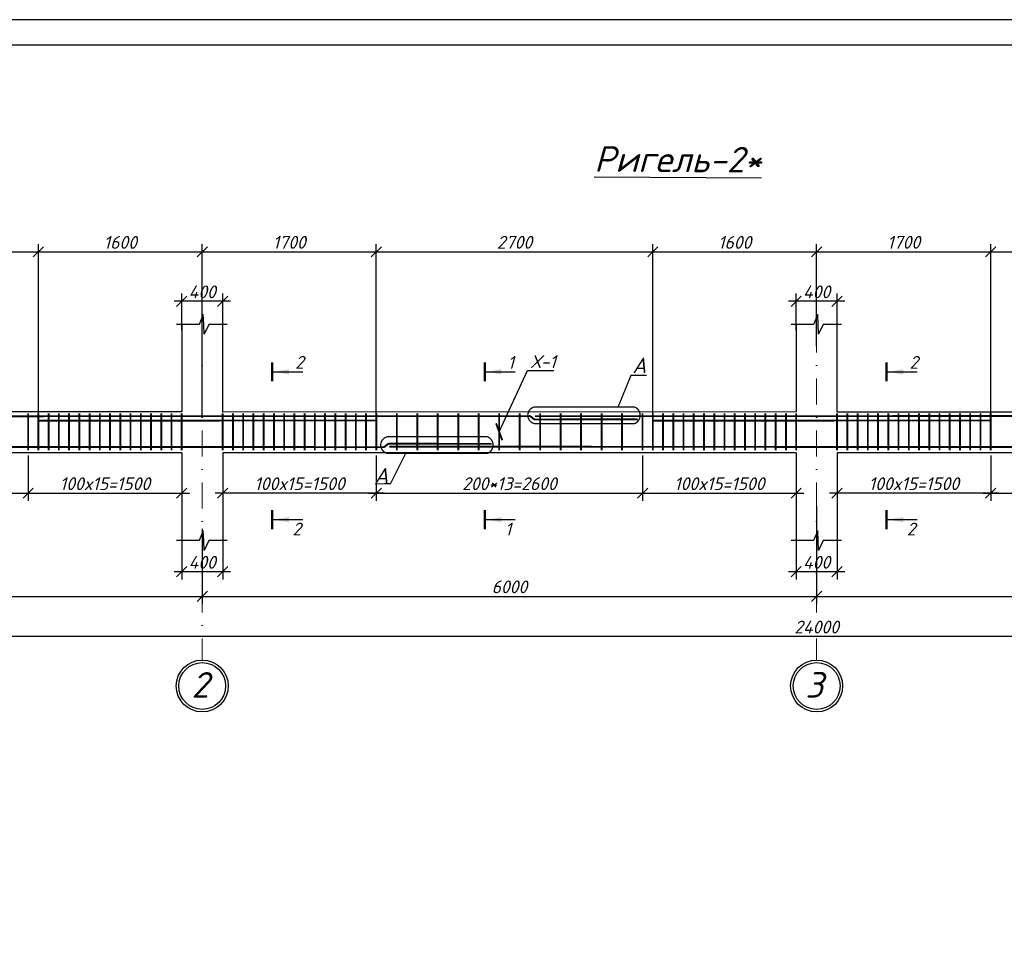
# Model space of a CAD drawing. Header units: millimetres. Extents: x -33345 to 4712671, y -3392 to 121473.
# Tile 556 of 656: x 2828479 to 2847709, y 68322 to 86501. Entities that reach past the tile are written whole.
import ezdxf
from ezdxf import colors
from ezdxf.entities.mleader import LeaderData, LeaderLine
from ezdxf.math import Vec2, Vec3

# ---------------------------------------------------------------- set-up
doc = ezdxf.new("R2010")
doc.units = ezdxf.units.MM
doc.linetypes.add('DASHDOTX2', pattern=[50.8, 25.4, -12.7, 0, -12.7])
doc.layers.add('0.25', color=7, linetype='Continuous', lineweight=25)
doc.layers.add('Лист', color=7, linetype='Continuous')
doc.styles.add('_text', font='isocpeui.ttf')
doc.styles.add('Arch-Dim', font='isocpeui.ttf', dxfattribs={"height": 200})
doc.styles.add('GOST 2.304', font='isocpeui.ttf')
doc.styles.add('ГОСТ 250', font='isocpeui.ttf', dxfattribs={"height": 250})
doc.styles.add('Тохир', font='isocpeui.ttf', dxfattribs={"oblique": 2, "height": 250})
doc.dimstyles.new('Islom 94', dxfattribs={"dimtxt": 250, "dimasz": 200, "dimexe": 150, "dimexo": 100, "dimgap": 60, "dimtad": 1, "dimdec": 0, "dimtxsty": '_text', "dimblk": 'OBLIQUE', "dimcen": 0, "dimdle": 150, "dimadec": 0, "dimazin": 0, "dimtfac": 1, "dimtdec": 0, "dimtmove": 0, "dimatfit": 3, "dimfxl": 1, "dimarcsym": 0})

# ---------------------------------------------------------------- blocks, each defined once
blk = doc.blocks.new('*U327')
at = {"layer": '0.25', "color": 5, "linetype": 'Continuous', "lineweight": 25, "ltscale": 100}
blk.add_lwpolyline([(-125914, 0), (0, 0), (0, 42000), (-125914, 42000), (-125914, 0)], dxfattribs=at)
at = {"layer": '0.25', "color": 7, "linetype": 'Continuous', "lineweight": 30, "ltscale": 100}
blk.add_lwpolyline([(-123914, 500), (-500, 500), (-500, 41500), (-123914, 41500), (-123914, 500)], dxfattribs=at)
blk = doc.blocks.new('_Oblique')
at = {"color": 0, "linetype": 'ByBlock', "lineweight": -2}
blk.add_line((-0.5, -0.5), (0.5, 0.5), dxfattribs=at)
blk = doc.blocks.new('*D2546')
at = {"color": 0, "lineweight": -2, "ltscale": 10, "transparency": 16777216}
for p, q in [((2831644, 76322), (2831644, 75567)), ((2832444, 76322), (2832444, 75567)), ((2832594, 75717), (2831494, 75717))]:
    blk.add_line(p, q, dxfattribs=at)
at = {"layer": 'Defpoints', "color": 0, "ltscale": 10, "transparency": 16777216}
for p in [(2831644, 76422), (2832444, 76422), (2831644, 75717)]:
    blk.add_point(p, dxfattribs=at)
at = {"color": 0, "lineweight": -2, "ltscale": 10, "transparency": 16777216, "xscale": 200, "yscale": 200, "zscale": 200, "rotation": 180}
blk.add_blockref('_Oblique', (2831644, 75717), dxfattribs=at)
at = {"color": 0, "lineweight": -2, "ltscale": 10, "transparency": 16777216, "xscale": 200, "yscale": 200, "zscale": 200}
blk.add_blockref('_Oblique', (2832444, 75717), dxfattribs=at)
at = {"color": 0, "ltscale": 10, "transparency": 16777216, "insert": (2832044, 75902), "char_height": 250, "attachment_point": 5, "style": '_text'}
blk.add_mtext('400', dxfattribs=at)
blk = doc.blocks.new('*D2547')
at = {"color": 0, "lineweight": -2, "ltscale": 10, "transparency": 16777216}
for p, q in [((2832594, 81000), (2831494, 81000)), ((2831644, 80439), (2831644, 81150)), ((2832444, 80439), (2832444, 81150))]:
    blk.add_line(p, q, dxfattribs=at)
at = {"layer": 'Defpoints', "color": 0, "ltscale": 10, "transparency": 16777216}
for p in [(2831644, 81000), (2831644, 80339), (2832444, 80339)]:
    blk.add_point(p, dxfattribs=at)
at = {"color": 0, "lineweight": -2, "ltscale": 10, "transparency": 16777216, "xscale": 200, "yscale": 200, "zscale": 200, "rotation": 180}
blk.add_blockref('_Oblique', (2831644, 81000), dxfattribs=at)
at = {"color": 0, "lineweight": -2, "ltscale": 10, "transparency": 16777216, "xscale": 200, "yscale": 200, "zscale": 200}
blk.add_blockref('_Oblique', (2832444, 81000), dxfattribs=at)
at = {"color": 0, "ltscale": 10, "transparency": 16777216, "insert": (2832044, 81185), "char_height": 250, "attachment_point": 5, "style": '_text'}
blk.add_mtext('400', dxfattribs=at)
blk = doc.blocks.new('*D2548')
at = {"color": 0, "lineweight": -2, "ltscale": 10, "transparency": 16777216}
for p, q in [((2843644, 76322), (2843644, 75567)), ((2844444, 76322), (2844444, 75567)), ((2844594, 75717), (2843494, 75717))]:
    blk.add_line(p, q, dxfattribs=at)
at = {"layer": 'Defpoints', "color": 0, "ltscale": 10, "transparency": 16777216}
for p in [(2843644, 76422), (2844444, 76422), (2843644, 75717)]:
    blk.add_point(p, dxfattribs=at)
at = {"color": 0, "lineweight": -2, "ltscale": 10, "transparency": 16777216, "xscale": 200, "yscale": 200, "zscale": 200, "rotation": 180}
blk.add_blockref('_Oblique', (2843644, 75717), dxfattribs=at)
at = {"color": 0, "lineweight": -2, "ltscale": 10, "transparency": 16777216, "xscale": 200, "yscale": 200, "zscale": 200}
blk.add_blockref('_Oblique', (2844444, 75717), dxfattribs=at)
at = {"color": 0, "ltscale": 10, "transparency": 16777216, "insert": (2844044, 75902), "char_height": 250, "attachment_point": 5, "style": '_text'}
blk.add_mtext('400', dxfattribs=at)
blk = doc.blocks.new('*D2549')
at = {"color": 0, "lineweight": -2, "ltscale": 10, "transparency": 16777216}
for p, q in [((2844594, 81000), (2843494, 81000)), ((2843644, 80439), (2843644, 81150)), ((2844444, 80439), (2844444, 81150))]:
    blk.add_line(p, q, dxfattribs=at)
at = {"layer": 'Defpoints', "color": 0, "ltscale": 10, "transparency": 16777216}
for p in [(2843644, 81000), (2843644, 80339), (2844444, 80339)]:
    blk.add_point(p, dxfattribs=at)
at = {"color": 0, "lineweight": -2, "ltscale": 10, "transparency": 16777216, "xscale": 200, "yscale": 200, "zscale": 200, "rotation": 180}
blk.add_blockref('_Oblique', (2843644, 81000), dxfattribs=at)
at = {"color": 0, "lineweight": -2, "ltscale": 10, "transparency": 16777216, "xscale": 200, "yscale": 200, "zscale": 200}
blk.add_blockref('_Oblique', (2844444, 81000), dxfattribs=at)
at = {"color": 0, "ltscale": 10, "transparency": 16777216, "insert": (2844044, 81185), "char_height": 250, "attachment_point": 5, "style": '_text'}
blk.add_mtext('400', dxfattribs=at)
blk = doc.blocks.new('*D3443')
at = {"color": 0, "lineweight": -2, "ltscale": 10, "transparency": 16777216}
for p, q in [((2820044, 76558), (2820044, 75087)), ((2832044, 76558), (2832044, 75087)), ((2819894, 75237), (2832194, 75237))]:
    blk.add_line(p, q, dxfattribs=at)
at = {"layer": 'Defpoints', "color": 0, "ltscale": 10, "transparency": 16777216}
for p in [(2820044, 76658, 1359241), (2832044, 76658, 1359241), (2832044, 75237)]:
    blk.add_point(p, dxfattribs=at)
at = {"color": 0, "lineweight": -2, "ltscale": 10, "transparency": 16777216, "xscale": 200, "yscale": 200, "zscale": 200, "rotation": 180}
blk.add_blockref('_Oblique', (2820044, 75237), dxfattribs=at)
at = {"color": 0, "lineweight": -2, "ltscale": 10, "transparency": 16777216, "xscale": 200, "yscale": 200, "zscale": 200}
blk.add_blockref('_Oblique', (2832044, 75237), dxfattribs=at)
at = {"color": 0, "ltscale": 10, "transparency": 16777216, "insert": (2826044, 75422), "char_height": 250, "attachment_point": 5, "style": '_text'}
blk.add_mtext('6000', dxfattribs=at)
blk = doc.blocks.new('*D3444')
at = {"color": 0, "lineweight": -2, "ltscale": 10, "transparency": 16777216}
for p, q in [((2844044, 77002), (2844044, 75087)), ((2832044, 76558), (2832044, 75087)), ((2831894, 75237), (2844194, 75237))]:
    blk.add_line(p, q, dxfattribs=at)
at = {"layer": 'Defpoints', "color": 0, "ltscale": 10, "transparency": 16777216}
for p in [(2844044, 77102, 1359241), (2832044, 76658, 1359241), (2844044, 75237)]:
    blk.add_point(p, dxfattribs=at)
at = {"color": 0, "lineweight": -2, "ltscale": 10, "transparency": 16777216, "xscale": 200, "yscale": 200, "zscale": 200, "rotation": 180}
blk.add_blockref('_Oblique', (2832044, 75237), dxfattribs=at)
at = {"color": 0, "lineweight": -2, "ltscale": 10, "transparency": 16777216, "xscale": 200, "yscale": 200, "zscale": 200}
blk.add_blockref('_Oblique', (2844044, 75237), dxfattribs=at)
at = {"color": 0, "ltscale": 10, "transparency": 16777216, "insert": (2838044, 75422), "char_height": 250, "attachment_point": 5, "style": '_text'}
blk.add_mtext('6000', dxfattribs=at)
blk = doc.blocks.new('*D3445')
at = {"color": 0, "lineweight": -2, "ltscale": 10, "transparency": 16777216}
for p, q in [((2856044, 77152), (2856044, 75087)), ((2844044, 77002), (2844044, 75087)), ((2843894, 75237), (2856194, 75237))]:
    blk.add_line(p, q, dxfattribs=at)
at = {"layer": 'Defpoints', "color": 0, "ltscale": 10, "transparency": 16777216}
for p in [(2856044, 77252, 1359241), (2844044, 77102, 1359241), (2856044, 75237)]:
    blk.add_point(p, dxfattribs=at)
at = {"color": 0, "lineweight": -2, "ltscale": 10, "transparency": 16777216, "xscale": 200, "yscale": 200, "zscale": 200, "rotation": 180}
blk.add_blockref('_Oblique', (2844044, 75237), dxfattribs=at)
at = {"color": 0, "lineweight": -2, "ltscale": 10, "transparency": 16777216, "xscale": 200, "yscale": 200, "zscale": 200}
blk.add_blockref('_Oblique', (2856044, 75237), dxfattribs=at)
at = {"color": 0, "ltscale": 10, "transparency": 16777216, "insert": (2850044, 75422), "char_height": 250, "attachment_point": 5, "style": '_text'}
blk.add_mtext('6000', dxfattribs=at)
blk = doc.blocks.new('*D3462')
at = {"color": 0, "lineweight": -2, "ltscale": 10, "transparency": 16777216}
for p, q in [((2820044, 77052), (2820044, 74302)), ((2868044, 77052), (2868044, 74302)), ((2868194, 74452), (2819894, 74452))]:
    blk.add_line(p, q, dxfattribs=at)
at = {"layer": 'Defpoints', "color": 0, "ltscale": 10, "transparency": 16777216}
for p in [(2820044, 77152, 1359241), (2868044, 77152), (2820044, 74452)]:
    blk.add_point(p, dxfattribs=at)
at = {"color": 0, "lineweight": -2, "ltscale": 10, "transparency": 16777216, "xscale": 200, "yscale": 200, "zscale": 200, "rotation": 180}
blk.add_blockref('_Oblique', (2820044, 74452), dxfattribs=at)
at = {"color": 0, "lineweight": -2, "ltscale": 10, "transparency": 16777216, "xscale": 200, "yscale": 200, "zscale": 200}
blk.add_blockref('_Oblique', (2868044, 74452), dxfattribs=at)
at = {"color": 0, "ltscale": 10, "transparency": 16777216, "insert": (2844044, 74637), "char_height": 250, "attachment_point": 5, "style": '_text'}
blk.add_mtext('24000', dxfattribs=at)
blk = doc.blocks.new('*D2614')
at = {"color": 0, "lineweight": -2, "ltscale": 10, "transparency": 16777216}
for p, q in [((2828644, 77991), (2828644, 77102)), ((2831644, 77759), (2831644, 77102)), ((2828494, 77252), (2831794, 77252))]:
    blk.add_line(p, q, dxfattribs=at)
at = {"layer": 'Defpoints', "color": 0, "ltscale": 10, "transparency": 16777216}
for p in [(2828644, 78091), (2831644, 77859), (2831644, 77252)]:
    blk.add_point(p, dxfattribs=at)
at = {"color": 0, "lineweight": -2, "ltscale": 10, "transparency": 16777216, "xscale": 200, "yscale": 200, "zscale": 200, "rotation": 180}
blk.add_blockref('_Oblique', (2828644, 77252), dxfattribs=at)
at = {"color": 0, "lineweight": -2, "ltscale": 10, "transparency": 16777216, "xscale": 200, "yscale": 200, "zscale": 200}
blk.add_blockref('_Oblique', (2831644, 77252), dxfattribs=at)
at = {"color": 0, "ltscale": 10, "transparency": 16777216, "insert": (2830144, 77437), "char_height": 250, "attachment_point": 5, "style": '_text'}
blk.add_mtext('100x15=1500', dxfattribs=at)
blk = doc.blocks.new('*D2615')
at = {"color": 0, "lineweight": -2, "ltscale": 10, "transparency": 16777216}
for p, q in [((2823444, 77877), (2823444, 77102)), ((2828644, 77877), (2828644, 77102)), ((2823294, 77252), (2828794, 77252))]:
    blk.add_line(p, q, dxfattribs=at)
at = {"layer": 'Defpoints', "color": 0, "ltscale": 10, "transparency": 16777216}
for p in [(2823444, 77977, 1359241), (2828644, 77977, 1359241), (2828644, 77252)]:
    blk.add_point(p, dxfattribs=at)
at = {"color": 0, "lineweight": -2, "ltscale": 10, "transparency": 16777216, "xscale": 200, "yscale": 200, "zscale": 200, "rotation": 180}
blk.add_blockref('_Oblique', (2823444, 77252), dxfattribs=at)
at = {"color": 0, "lineweight": -2, "ltscale": 10, "transparency": 16777216, "xscale": 200, "yscale": 200, "zscale": 200}
blk.add_blockref('_Oblique', (2828644, 77252), dxfattribs=at)
at = {"color": 0, "ltscale": 10, "transparency": 16777216, "insert": (2826044, 77437), "char_height": 250, "attachment_point": 5, "style": '_text'}
blk.add_mtext('200*13=2600', dxfattribs=at)
blk = doc.blocks.new('*D2616')
at = {"color": 0, "lineweight": -2, "ltscale": 10, "transparency": 16777216}
for p, q in [((2823294, 81966), (2828994, 81966)), ((2823444, 78960), (2823444, 82116)), ((2828844, 78769), (2828844, 82116))]:
    blk.add_line(p, q, dxfattribs=at)
at = {"layer": 'Defpoints', "color": 0, "ltscale": 10, "transparency": 16777216}
for p in [(2828844, 81966), (2823444, 78860, 1359241), (2828844, 78669, 1359241)]:
    blk.add_point(p, dxfattribs=at)
at = {"color": 0, "lineweight": -2, "ltscale": 10, "transparency": 16777216, "xscale": 200, "yscale": 200, "zscale": 200, "rotation": 180}
blk.add_blockref('_Oblique', (2823444, 81966), dxfattribs=at)
at = {"color": 0, "lineweight": -2, "ltscale": 10, "transparency": 16777216, "xscale": 200, "yscale": 200, "zscale": 200}
blk.add_blockref('_Oblique', (2828844, 81966), dxfattribs=at)
at = {"color": 0, "lineweight": 25, "ltscale": 10, "transparency": 16777216, "insert": (2826144, 82153), "char_height": 250, "attachment_point": 5, "style": '_text'}
blk.add_mtext('2700', dxfattribs=at)
blk = doc.blocks.new('*D2617')
at = {"color": 0, "lineweight": -2, "ltscale": 10, "transparency": 16777216}
for p, q in [((2840644, 77991), (2840644, 77102)), ((2843644, 77759), (2843644, 77102)), ((2840494, 77252), (2843794, 77252))]:
    blk.add_line(p, q, dxfattribs=at)
at = {"layer": 'Defpoints', "color": 0, "ltscale": 10, "transparency": 16777216}
for p in [(2840644, 78091), (2843644, 77859), (2843644, 77252)]:
    blk.add_point(p, dxfattribs=at)
at = {"color": 0, "lineweight": -2, "ltscale": 10, "transparency": 16777216, "xscale": 200, "yscale": 200, "zscale": 200, "rotation": 180}
blk.add_blockref('_Oblique', (2840644, 77252), dxfattribs=at)
at = {"color": 0, "lineweight": -2, "ltscale": 10, "transparency": 16777216, "xscale": 200, "yscale": 200, "zscale": 200}
blk.add_blockref('_Oblique', (2843644, 77252), dxfattribs=at)
at = {"color": 0, "ltscale": 10, "transparency": 16777216, "insert": (2842144, 77437), "char_height": 250, "attachment_point": 5, "style": '_text'}
blk.add_mtext('100x15=1500', dxfattribs=at)
blk = doc.blocks.new('*D2618')
at = {"color": 0, "lineweight": -2, "ltscale": 10, "transparency": 16777216}
for p, q in [((2835444, 77877), (2835444, 77102)), ((2840644, 77877), (2840644, 77102)), ((2835294, 77252), (2840794, 77252))]:
    blk.add_line(p, q, dxfattribs=at)
at = {"layer": 'Defpoints', "color": 0, "ltscale": 10, "transparency": 16777216}
for p in [(2835444, 77977, 1359241), (2840644, 77977, 1359241), (2840644, 77252)]:
    blk.add_point(p, dxfattribs=at)
at = {"color": 0, "lineweight": -2, "ltscale": 10, "transparency": 16777216, "xscale": 200, "yscale": 200, "zscale": 200, "rotation": 180}
blk.add_blockref('_Oblique', (2835444, 77252), dxfattribs=at)
at = {"color": 0, "lineweight": -2, "ltscale": 10, "transparency": 16777216, "xscale": 200, "yscale": 200, "zscale": 200}
blk.add_blockref('_Oblique', (2840644, 77252), dxfattribs=at)
at = {"color": 0, "ltscale": 10, "transparency": 16777216, "insert": (2838044, 77437), "char_height": 250, "attachment_point": 5, "style": '_text'}
blk.add_mtext('200*13=2600', dxfattribs=at)
blk = doc.blocks.new('*D2620')
at = {"color": 0, "lineweight": -2, "ltscale": 10, "transparency": 16777216}
for p, q in [((2847444, 77877), (2847444, 77102)), ((2852644, 77877), (2852644, 77102)), ((2847294, 77252), (2852794, 77252))]:
    blk.add_line(p, q, dxfattribs=at)
at = {"layer": 'Defpoints', "color": 0, "ltscale": 10, "transparency": 16777216}
for p in [(2847444, 77977, 1359241), (2852644, 77977, 1359241), (2852644, 77252)]:
    blk.add_point(p, dxfattribs=at)
at = {"color": 0, "lineweight": -2, "ltscale": 10, "transparency": 16777216, "xscale": 200, "yscale": 200, "zscale": 200, "rotation": 180}
blk.add_blockref('_Oblique', (2847444, 77252), dxfattribs=at)
at = {"color": 0, "lineweight": -2, "ltscale": 10, "transparency": 16777216, "xscale": 200, "yscale": 200, "zscale": 200}
blk.add_blockref('_Oblique', (2852644, 77252), dxfattribs=at)
at = {"color": 0, "ltscale": 10, "transparency": 16777216, "insert": (2850044, 77437), "char_height": 250, "attachment_point": 5, "style": '_text'}
blk.add_mtext('200*13=2600', dxfattribs=at)
blk = doc.blocks.new('*D2631')
at = {"color": 0, "lineweight": -2, "ltscale": 10, "transparency": 16777216}
for p, q in [((2835444, 77991), (2835444, 77102)), ((2832444, 77759), (2832444, 77102)), ((2835594, 77252), (2832294, 77252))]:
    blk.add_line(p, q, dxfattribs=at)
at = {"layer": 'Defpoints', "color": 0, "ltscale": 10, "transparency": 16777216}
for p in [(2835444, 78091), (2832444, 77859), (2832444, 77252)]:
    blk.add_point(p, dxfattribs=at)
at = {"color": 0, "lineweight": -2, "ltscale": 10, "transparency": 16777216, "xscale": 200, "yscale": 200, "zscale": 200, "rotation": 180}
blk.add_blockref('_Oblique', (2832444, 77252), dxfattribs=at)
at = {"color": 0, "lineweight": -2, "ltscale": 10, "transparency": 16777216, "xscale": 200, "yscale": 200, "zscale": 200}
blk.add_blockref('_Oblique', (2835444, 77252), dxfattribs=at)
at = {"color": 0, "ltscale": 10, "transparency": 16777216, "insert": (2833944, 77437), "char_height": 250, "attachment_point": 5, "style": '_text'}
blk.add_mtext('100x15=1500', dxfattribs=at)
blk = doc.blocks.new('*D2632')
at = {"color": 0, "lineweight": -2, "ltscale": 10, "transparency": 16777216}
for p, q in [((2847444, 77991), (2847444, 77102)), ((2844444, 77759), (2844444, 77102)), ((2847594, 77252), (2844294, 77252))]:
    blk.add_line(p, q, dxfattribs=at)
at = {"layer": 'Defpoints', "color": 0, "ltscale": 10, "transparency": 16777216}
for p in [(2847444, 78091), (2844444, 77859), (2844444, 77252)]:
    blk.add_point(p, dxfattribs=at)
at = {"color": 0, "lineweight": -2, "ltscale": 10, "transparency": 16777216, "xscale": 200, "yscale": 200, "zscale": 200, "rotation": 180}
blk.add_blockref('_Oblique', (2844444, 77252), dxfattribs=at)
at = {"color": 0, "lineweight": -2, "ltscale": 10, "transparency": 16777216, "xscale": 200, "yscale": 200, "zscale": 200}
blk.add_blockref('_Oblique', (2847444, 77252), dxfattribs=at)
at = {"color": 0, "ltscale": 10, "transparency": 16777216, "insert": (2845944, 77437), "char_height": 250, "attachment_point": 5, "style": '_text'}
blk.add_mtext('100x15=1500', dxfattribs=at)
blk = doc.blocks.new('*D3480')
at = {"color": 0, "lineweight": -2, "ltscale": 10, "transparency": 16777216}
for p, q in [((2828694, 81966), (2832194, 81966)), ((2828844, 78769), (2828844, 82116)), ((2832044, 78771), (2832044, 82116))]:
    blk.add_line(p, q, dxfattribs=at)
at = {"layer": 'Defpoints', "color": 0, "ltscale": 10, "transparency": 16777216}
for p in [(2832044, 81966), (2828844, 78669, 1359241), (2832044, 78671, 1359241)]:
    blk.add_point(p, dxfattribs=at)
at = {"color": 0, "lineweight": -2, "ltscale": 10, "transparency": 16777216, "xscale": 200, "yscale": 200, "zscale": 200, "rotation": 180}
blk.add_blockref('_Oblique', (2828844, 81966), dxfattribs=at)
at = {"color": 0, "lineweight": -2, "ltscale": 10, "transparency": 16777216, "xscale": 200, "yscale": 200, "zscale": 200}
blk.add_blockref('_Oblique', (2832044, 81966), dxfattribs=at)
at = {"color": 0, "lineweight": 25, "ltscale": 10, "transparency": 16777216, "insert": (2830444, 82151), "char_height": 250, "attachment_point": 5, "style": '_text'}
blk.add_mtext('1600', dxfattribs=at)
blk = doc.blocks.new('*D3481')
at = {"color": 0, "lineweight": -2, "transparency": 16777216}
for p, q in [((2831894, 81966), (2835594, 81966)), ((2832044, 78771), (2832044, 82116)), ((2835444, 78773), (2835444, 82116))]:
    blk.add_line(p, q, dxfattribs=at)
at = {"layer": 'Defpoints', "color": 0, "transparency": 16777216}
for p in [(2835444, 81966), (2832044, 78671, 1359241), (2835444, 78673, 1359241)]:
    blk.add_point(p, dxfattribs=at)
at = {"color": 0, "lineweight": -2, "transparency": 16777216, "xscale": 200, "yscale": 200, "zscale": 200, "rotation": 180}
blk.add_blockref('_Oblique', (2832044, 81966), dxfattribs=at)
at = {"color": 0, "lineweight": -2, "transparency": 16777216, "xscale": 200, "yscale": 200, "zscale": 200}
blk.add_blockref('_Oblique', (2835444, 81966), dxfattribs=at)
at = {"color": 0, "lineweight": 0, "transparency": 16777216, "insert": (2833744, 82153), "char_height": 250, "attachment_point": 5, "style": '_text'}
blk.add_mtext('1700', dxfattribs=at)
blk = doc.blocks.new('*D3482')
at = {"color": 0, "lineweight": -2, "transparency": 16777216}
for p, q in [((2835294, 81966), (2840994, 81966)), ((2835444, 78773), (2835444, 82116)), ((2840844, 78769), (2840844, 82116))]:
    blk.add_line(p, q, dxfattribs=at)
at = {"layer": 'Defpoints', "color": 0, "transparency": 16777216}
for p in [(2840844, 81966), (2835444, 78673, 1359241), (2840844, 78669, 1359241)]:
    blk.add_point(p, dxfattribs=at)
at = {"color": 0, "lineweight": -2, "transparency": 16777216, "xscale": 200, "yscale": 200, "zscale": 200, "rotation": 180}
blk.add_blockref('_Oblique', (2835444, 81966), dxfattribs=at)
at = {"color": 0, "lineweight": -2, "transparency": 16777216, "xscale": 200, "yscale": 200, "zscale": 200}
blk.add_blockref('_Oblique', (2840844, 81966), dxfattribs=at)
at = {"color": 0, "lineweight": 0, "transparency": 16777216, "insert": (2838144, 82153), "char_height": 250, "attachment_point": 5, "style": '_text'}
blk.add_mtext('2700', dxfattribs=at)
blk = doc.blocks.new('*D3483')
at = {"color": 0, "lineweight": -2, "transparency": 16777216}
for p, q in [((2840694, 81966), (2844194, 81966)), ((2840844, 78769), (2840844, 82116)), ((2844044, 80126), (2844044, 82116))]:
    blk.add_line(p, q, dxfattribs=at)
at = {"layer": 'Defpoints', "color": 0, "transparency": 16777216}
for p in [(2844044, 81966), (2844044, 80026, 1359241), (2840844, 78669, 1359241)]:
    blk.add_point(p, dxfattribs=at)
at = {"color": 0, "lineweight": -2, "transparency": 16777216, "xscale": 200, "yscale": 200, "zscale": 200, "rotation": 180}
blk.add_blockref('_Oblique', (2840844, 81966), dxfattribs=at)
at = {"color": 0, "lineweight": -2, "transparency": 16777216, "xscale": 200, "yscale": 200, "zscale": 200}
blk.add_blockref('_Oblique', (2844044, 81966), dxfattribs=at)
at = {"color": 0, "lineweight": 0, "transparency": 16777216, "insert": (2842444, 82151), "char_height": 250, "attachment_point": 5, "style": '_text'}
blk.add_mtext('1600', dxfattribs=at)
blk = doc.blocks.new('*D3484')
at = {"color": 0, "lineweight": -2, "transparency": 16777216}
for p, q in [((2843894, 81966), (2847594, 81966)), ((2844044, 80126), (2844044, 82116)), ((2847444, 78773), (2847444, 82116))]:
    blk.add_line(p, q, dxfattribs=at)
at = {"layer": 'Defpoints', "color": 0, "transparency": 16777216}
for p in [(2847444, 81966), (2844044, 80026, 1359241), (2847444, 78673, 1359241)]:
    blk.add_point(p, dxfattribs=at)
at = {"color": 0, "lineweight": -2, "transparency": 16777216, "xscale": 200, "yscale": 200, "zscale": 200, "rotation": 180}
blk.add_blockref('_Oblique', (2844044, 81966), dxfattribs=at)
at = {"color": 0, "lineweight": -2, "transparency": 16777216, "xscale": 200, "yscale": 200, "zscale": 200}
blk.add_blockref('_Oblique', (2847444, 81966), dxfattribs=at)
at = {"color": 0, "lineweight": 0, "transparency": 16777216, "insert": (2845744, 82153), "char_height": 250, "attachment_point": 5, "style": '_text'}
blk.add_mtext('1700', dxfattribs=at)
blk = doc.blocks.new('*D3485')
at = {"color": 0, "lineweight": -2, "transparency": 16777216}
for p, q in [((2847294, 81966), (2852994, 81966)), ((2847444, 78773), (2847444, 82116)), ((2852844, 78861), (2852844, 82116))]:
    blk.add_line(p, q, dxfattribs=at)
at = {"layer": 'Defpoints', "color": 0, "transparency": 16777216}
for p in [(2852844, 81966), (2847444, 78673, 1359241), (2852844, 78761, 1359241)]:
    blk.add_point(p, dxfattribs=at)
at = {"color": 0, "lineweight": -2, "transparency": 16777216, "xscale": 200, "yscale": 200, "zscale": 200, "rotation": 180}
blk.add_blockref('_Oblique', (2847444, 81966), dxfattribs=at)
at = {"color": 0, "lineweight": -2, "transparency": 16777216, "xscale": 200, "yscale": 200, "zscale": 200}
blk.add_blockref('_Oblique', (2852844, 81966), dxfattribs=at)
at = {"color": 0, "lineweight": 0, "transparency": 16777216, "insert": (2850144, 82153), "char_height": 250, "attachment_point": 5, "style": '_text'}
blk.add_mtext('2700', dxfattribs=at)
blk = doc.blocks.new('_ArchTick')
at = {"color": 0, "linetype": 'ByBlock', "const_width": 0.15}
blk.add_lwpolyline([(-0.5, -0.5), (0.5, 0.5)], dxfattribs=at)

msp = doc.modelspace()

# ---------------------------------------------------------------- linework, layer by layer
at = {"color": 177, "ltscale": 10, "true_color": 0x293189}
for p, q in [((2831643.659, 80553.939), (2831643.659, 78841.039)), ((2831643.659, 80550.332), (2831643.659, 78841.039)), ((2843643.659, 80553.939), (2843643.659, 78841.039)), ((2843643.659, 80550.332), (2843643.659, 78841.039)), ((2831643.659, 78041.039), (2831643.659, 76324.533)), ((2843643.659, 78041.039), (2843643.659, 76324.533))]:
    msp.add_line(p, q, dxfattribs=at)
at = {"color": 1, "linetype": 'DASHDOTX2', "lineweight": 5, "ltscale": 20}
for p, q in [((2832043.814, 80510.221), (2832043.814, 73993.17)), ((2844043.814, 80510.221), (2844043.814, 73993.17))]:
    msp.add_line(p, q, dxfattribs=at)
at = {"color": 177, "lineweight": 25, "ltscale": 10, "true_color": 0x293189}
for p, q in [((2832443.659, 78834.955), (2832443.659, 80550.332)), ((2844443.659, 78834.955), (2844443.659, 80550.332)), ((2831643.659, 78841.039), (2820443.659, 78834.955)), ((2843643.659, 78841.039), (2832443.659, 78834.955)), ((2855643.659, 78841.039), (2844443.659, 78834.955)), ((2831643.659, 78041.039), (2820443.659, 78038.644)), ((2843643.659, 78041.039), (2832443.659, 78038.644)), ((2832443.659, 78038.644), (2832443.659, 76324.533)), ((2855643.659, 78041.039), (2844443.659, 78038.644)), ((2844443.659, 78038.644), (2844443.659, 76324.533))]:
    msp.add_line(p, q, dxfattribs=at)
at = {"color": 116, "true_color": 0x136734}
for p, q in [((2833435.512, 79622.392), (2834007.22, 79622.393)), ((2837587.123, 79622.392), (2838158.831, 79622.393)), ((2845435.512, 79622.392), (2846007.22, 79622.393)), ((2833435.512, 76735.179), (2834007.22, 76735.18)), ((2837587.123, 76735.179), (2838158.831, 76735.18)), ((2845435.512, 76735.179), (2846007.22, 76735.18))]:
    msp.add_line(p, q, dxfattribs=at)
at = {"color": 7}
for points in [[(2832529.662, 80550.332), (2832172.256, 80550.332), (2832081.005, 80356.153), (2832072.222, 80549.22), (2832064.491, 80740.959), (2831982.728, 80550.332), (2831544.413, 80550.332)], [(2844529.662, 80550.332), (2844172.256, 80550.332), (2844081.005, 80356.153), (2844072.222, 80549.22), (2844064.491, 80740.959), (2843982.728, 80550.332), (2843544.413, 80550.332)], [(2832529.662, 76324.533), (2832172.256, 76324.533), (2832081.005, 76130.353), (2832072.222, 76323.42), (2832064.491, 76515.16), (2831982.728, 76324.533), (2831544.413, 76324.533)], [(2844529.662, 76324.533), (2844172.256, 76324.533), (2844081.005, 76130.353), (2844072.222, 76323.42), (2844064.491, 76515.16), (2843982.728, 76324.533), (2843544.413, 76324.533)]]:
    msp.add_lwpolyline(points, dxfattribs=at)
at = {"color": 116, "linetype": 'Continuous', "lineweight": 50, "ltscale": 100, "true_color": 0x136734}
for points in [[(2833410.512, 79437.668), (2833410.512, 79807.116)], [(2837562.123, 79437.668), (2837562.123, 79807.116)], [(2845410.512, 79437.668), (2845410.512, 79807.116)], [(2833410.512, 76550.455), (2833410.512, 76919.903)], [(2837562.123, 76550.455), (2837562.123, 76919.903)], [(2845410.512, 76550.455), (2845410.512, 76919.903)]]:
    msp.add_lwpolyline(points, dxfattribs=at)
at = {"color": 18, "true_color": 0x000000, "const_width": 25, "elevation": -1359241.496}
msp.add_lwpolyline([(2840166.781, 78936.688), (2840418.228, 79555.377), (2840723.04, 79554.361)], dxfattribs=at)
msp.add_lwpolyline([(2840488.534, 78610.764), (2838532.414, 78610.764, -0.795863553), (2838532.414, 78936.688), (2840488.534, 78936.688, -0.661963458), (2840488.534, 78610.764)], format="xyb", dxfattribs=at)
at = {"ltscale": 100, "const_width": 36.895}
msp.add_lwpolyline([(2838445.869, 78756.58), (2819751.342, 78754.191)], dxfattribs=at)
at = {"color": 32, "ltscale": 100, "true_color": 0xcd6928, "const_width": 36.895}
for points in [[(2828643.659, 78810.129), (2828643.659, 78091.476)], [(2828843.659, 78810.129), (2828843.659, 78091.476)], [(2829043.659, 78810.129), (2829043.659, 78091.476)], [(2829243.659, 78810.129), (2829243.659, 78091.476)], [(2829243.659, 78810.129), (2829243.659, 78091.476)], [(2829443.659, 78810.129), (2829443.659, 78091.476)], [(2829643.659, 78810.129), (2829643.659, 78091.476)], [(2829843.659, 78810.129), (2829843.659, 78091.476)], [(2830043.659, 78810.129), (2830043.659, 78091.476)], [(2830243.659, 78810.129), (2830243.659, 78091.476)], [(2830443.659, 78810.129), (2830443.659, 78091.476)], [(2830643.659, 78810.129), (2830643.659, 78091.476)], [(2830843.659, 78810.129), (2830843.659, 78091.476)], [(2831043.659, 78810.129), (2831043.659, 78091.476)], [(2831243.659, 78810.129), (2831243.659, 78091.476)], [(2831443.659, 78810.129), (2831443.659, 78091.476)], [(2831643.659, 78810.129), (2831643.659, 78091.476)], [(2832443.659, 78810.129), (2832443.659, 78091.476)], [(2832643.659, 78810.129), (2832643.659, 78091.476)], [(2832843.659, 78810.129), (2832843.659, 78091.476)], [(2833043.659, 78810.129), (2833043.659, 78091.476)], [(2833243.659, 78810.129), (2833243.659, 78091.476)], [(2833443.659, 78810.129), (2833443.659, 78091.476)], [(2833643.659, 78810.129), (2833643.659, 78091.476)], [(2833843.659, 78810.129), (2833843.659, 78091.476)], [(2834043.659, 78810.129), (2834043.659, 78091.476)], [(2834243.659, 78810.129), (2834243.659, 78091.476)], [(2834443.659, 78810.129), (2834443.659, 78091.476)], [(2834643.659, 78810.129), (2834643.659, 78091.476)], [(2834843.659, 78810.129), (2834843.659, 78091.476)], [(2834843.659, 78810.129), (2834843.659, 78091.476)], [(2835043.659, 78810.129), (2835043.659, 78091.476)], [(2835243.659, 78810.129), (2835243.659, 78091.476)], [(2835443.659, 78810.129), (2835443.659, 78091.476)], [(2835843.659, 78810.129), (2835843.659, 78091.476)], [(2836243.659, 78810.129), (2836243.659, 78091.476)], [(2836643.659, 78810.129), (2836643.659, 78091.476)], [(2837043.659, 78810.129), (2837043.659, 78091.476)], [(2837443.659, 78810.129), (2837443.659, 78091.476)], [(2837843.659, 78810.129), (2837843.659, 78091.476)], [(2838243.659, 78810.129), (2838243.659, 78091.476)], [(2838643.659, 78810.129), (2838643.659, 78091.476)], [(2839043.659, 78810.129), (2839043.659, 78091.476)], [(2839443.659, 78810.129), (2839443.659, 78091.476)], [(2839843.659, 78810.129), (2839843.659, 78091.476)], [(2840243.659, 78810.129), (2840243.659, 78091.476)], [(2840643.659, 78810.129), (2840643.659, 78091.476)], [(2840843.659, 78810.129), (2840843.659, 78091.476)], [(2841043.659, 78810.129), (2841043.659, 78091.476)], [(2841243.659, 78810.129), (2841243.659, 78091.476)], [(2841243.659, 78810.129), (2841243.659, 78091.476)], [(2841443.659, 78810.129), (2841443.659, 78091.476)], [(2841643.659, 78810.129), (2841643.659, 78091.476)], [(2841843.659, 78810.129), (2841843.659, 78091.476)], [(2842043.659, 78810.129), (2842043.659, 78091.476)], [(2842243.659, 78810.129), (2842243.659, 78091.476)], [(2842443.659, 78810.129), (2842443.659, 78091.476)], [(2842643.659, 78810.129), (2842643.659, 78091.476)], [(2842843.659, 78810.129), (2842843.659, 78091.476)], [(2843043.659, 78810.129), (2843043.659, 78091.476)], [(2843243.659, 78810.129), (2843243.659, 78091.476)], [(2843443.659, 78810.129), (2843443.659, 78091.476)], [(2843643.659, 78810.129), (2843643.659, 78091.476)], [(2844443.659, 78810.129), (2844443.659, 78091.476)], [(2844643.659, 78810.129), (2844643.659, 78091.476)], [(2844843.659, 78810.129), (2844843.659, 78091.476)], [(2845043.659, 78810.129), (2845043.659, 78091.476)], [(2845243.659, 78810.129), (2845243.659, 78091.476)], [(2845443.659, 78810.129), (2845443.659, 78091.476)], [(2845643.659, 78810.129), (2845643.659, 78091.476)], [(2845843.659, 78810.129), (2845843.659, 78091.476)], [(2846043.659, 78810.129), (2846043.659, 78091.476)], [(2846243.659, 78810.129), (2846243.659, 78091.476)], [(2846443.659, 78810.129), (2846443.659, 78091.476)], [(2846643.659, 78810.129), (2846643.659, 78091.476)], [(2846843.659, 78810.129), (2846843.659, 78091.476)], [(2846843.659, 78810.129), (2846843.659, 78091.476)], [(2847043.659, 78810.129), (2847043.659, 78091.476)], [(2847243.659, 78810.129), (2847243.659, 78091.476)], [(2847443.659, 78810.129), (2847443.659, 78091.476)]]:
    msp.add_lwpolyline(points, dxfattribs=at)
at = {"color": 5, "ltscale": 100, "const_width": 36.895, "elevation": 0}
msp.add_lwpolyline([(2828843.659, 78668.616), (2835443.659, 78672.533)], dxfattribs=at)
at = {"ltscale": 100, "const_width": 36.895}
for points in [[(2840551.678, 78693.545), (2838550.906, 78692.046), (2838550.906, 78692.046), (2838550.906, 78692.046), (2838550.906, 78692.046, -0.177499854), (2838512.125, 78706.246), (2838465.874, 78745.387, 0.177499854), (2838427.093, 78759.586), (2838427.151, 78759.586)], [(2837699.169, 78215.906), (2835698.398, 78218.124), (2835698.398, 78218.124), (2835698.398, 78218.124), (2835698.398, 78218.124, 0.177499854), (2835659.612, 78203.938), (2835613.346, 78164.814, -0.177499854), (2835574.56, 78150.629), (2835376.623, 78151.277), (2819751.45, 78160.896)], [(2859296.366, 78215.906), (2857295.595, 78218.124), (2857295.595, 78218.124), (2857295.595, 78218.124), (2857295.595, 78218.124, 0.177499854), (2857256.809, 78203.938), (2857210.543, 78164.814, -0.177499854), (2857171.757, 78150.629), (2851495.82, 78151.277), (2835695.705, 78160.896)]]:
    msp.add_lwpolyline(points, format="xyb", dxfattribs=at)
at = {"ltscale": 100, "const_width": 36.895, "elevation": -1359241.496}
msp.add_lwpolyline([(2861345.263, 78695.24), (2859344.491, 78693.741), (2859344.491, 78693.741), (2859344.491, 78693.741), (2859344.491, 78693.741, -0.177499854), (2859305.71, 78707.94), (2859259.459, 78747.081, 0.177499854), (2859220.678, 78761.281), (2859125.71, 78760.683), (2838545.49, 78755.928)], format="xyb", dxfattribs=at)
at = {"color": 5, "ltscale": 100, "const_width": 36.895}
msp.add_lwpolyline([(2840843.659, 78668.616), (2847443.659, 78672.533)], dxfattribs=at)
at = {"color": 18, "true_color": 0x000000, "const_width": 25}
msp.add_lwpolyline([(2837615.567, 78028.795), (2835659.447, 78028.795, -0.795863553), (2835659.447, 78354.718), (2837615.567, 78354.718, -0.661963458), (2837615.567, 78028.795)], format="xyb", dxfattribs=at)
msp.add_lwpolyline([(2836016.914, 78028.795), (2835720.121, 77435.57), (2835415.309, 77434.555)], dxfattribs=at)
at = {"color": 18, "ltscale": 15, "true_color": 0x000000}
for centre in [(2832043.814, 73485.656), (2844043.814, 73485.656)]:
    msp.add_circle(centre, 507.514, dxfattribs=at)
at = {"color": 1, "lineweight": 30, "ltscale": 15}
for centre in [(2832043.814, 73485.656), (2844043.814, 73485.656)]:
    msp.add_circle(centre, 457.514, dxfattribs=at)
at = {"color": 116, "true_color": 0x136734}
for points in [[(2833435.512, 79622.392), (2833735.962, 79672.671), (2833735.962, 79572.115)], [(2837587.123, 79622.392), (2837887.573, 79672.671), (2837887.573, 79572.115)], [(2845435.512, 79622.392), (2845735.962, 79672.671), (2845735.962, 79572.115)], [(2833435.512, 76735.179), (2833735.962, 76785.458), (2833735.962, 76684.902)], [(2837587.123, 76735.179), (2837887.573, 76785.458), (2837887.573, 76684.902)], [(2845435.512, 76735.179), (2845735.962, 76785.458), (2845735.962, 76684.902)]]:
    msp.add_solid(points, dxfattribs=at)

# ---------------------------------------------------------------- block references
at = {"layer": 'Лист', "ltscale": 100, "transparency": 33554687}
msp.add_blockref('*U327', (2942033.349, 44501.326, 1359241.5), dxfattribs=at)

# ---------------------------------------------------------------- texts
at = {"color": 116, "true_color": 0x136734, "style": '_text'}
for s, p in [('2', (2833804.565, 76426.34)), ('1', (2837956.176, 76426.34)), ('2', (2845804.565, 76426.34))]:
    msp.add_text(s, height=250, dxfattribs=at).set_placement(p)
at = {"color": 177, "ltscale": 10, "true_color": 0x293189, "insert": (2841334.216, 83772.974), "char_height": 500, "width": 5341.60349, "attachment_point": 5, "rotation": 359.7044053, "style": 'ГОСТ 250'}
msp.add_mtext('{\\LРигель-2*}', dxfattribs=at)
at = {"color": 116, "true_color": 0x136734, "char_height": 250, "width": 186.33523, "attachment_point": 1, "style": '_text'}
for s, insert in [('2', (2833857.986, 79933.296)), ('1', (2838009.597, 79933.296)), ('2', (2845857.986, 79933.296))]:
    msp.add_mtext(s, dxfattribs=dict(at, insert=insert))
at = {"color": 18, "true_color": 0x000000, "char_height": 300, "width": 227.18182, "style": 'Arch-Dim'}
for insert, attachment_point in [((2840446.073, 79898.965, -1359241.496), 1), ((2835677.581, 77746.324), 3)]:
    msp.add_mtext('A', dxfattribs=dict(at, insert=insert, attachment_point=attachment_point))
at = {"char_height": 500, "width": 333.15362, "attachment_point": 9, "style": 'GOST 2.304'}
for s, insert in [('2', (2832173.487, 73257.669, 473082.499)), ('3', (2844173.487, 73257.669, 473082.499))]:
    msp.add_mtext(s, dxfattribs=dict(at, insert=insert))

# ---------------------------------------------------------------- dimensions: what is measured, and where the dimension line sits
at = {"color": 177, "lineweight": 25, "ltscale": 10, "true_color": 0x293189}
for base, p1, p2, picture, middle in [((2828843.659, 81965.919, -1359241.496), (2823443.659, 78859.746), (2828843.659, 78668.616), '*D2616', (2826143.659, 82152.529, -1359241.496)), ((2832043.814, 81965.919, -1359241.496), (2828843.659, 78668.616), (2832043.814, 78670.515), '*D3480', (2830443.737, 82150.919, -1359241.496))]:
    dim = msp.add_linear_dim(base=base, p1=p1, p2=p2, dimstyle='Islom 94', override={"dimlfac": 0.5, "dimtmove": 1}, dxfattribs=at)
    dim.commit()
    dim.dimension.update_dxf_attribs({"geometry": picture, "text_midpoint": middle})
at = {"color": 154, "lineweight": 0}
for base, p1, p2, picture, middle in [((2835443.659, 81965.919, -1359241.496), (2832043.814, 78670.515), (2835443.659, 78672.533), '*D3481', (2833743.737, 82152.529, -1359241.496)), ((2840843.659, 81965.919, -1359241.496), (2835443.659, 78672.533), (2840843.659, 78668.616), '*D3482', (2838143.659, 82152.529, -1359241.496)), ((2844043.814, 81965.919, -1359241.496), (2840843.659, 78668.616), (2844043.814, 80025.668), '*D3483', (2842443.737, 82150.919, -1359241.496)), ((2847443.659, 81965.919, -1359241.496), (2844043.814, 80025.668), (2847443.659, 78672.533), '*D3484', (2845743.737, 82152.529, -1359241.496)), ((2852843.659, 81965.919, -1359241.496), (2847443.659, 78672.533), (2852843.659, 78760.785), '*D3485', (2850143.659, 82152.529, -1359241.496))]:
    dim = msp.add_linear_dim(base=base, p1=p1, p2=p2, dimstyle='Islom 94', override={"dimlfac": 0.5, "dimtmove": 1}, dxfattribs=at)
    dim.commit()
    dim.dimension.update_dxf_attribs({"geometry": picture, "text_midpoint": middle})
at = {"color": 177, "ltscale": 10, "true_color": 0x293189}
for base, p1, p2, text, picture, middle in [((2831643.659, 80999.817), (2832443.659, 80338.989), (2831643.659, 80338.989), '400', '*D2547', (2832043.659, 81184.817)), ((2843643.659, 80999.817), (2844443.659, 80338.989), (2843643.659, 80338.989), '400', '*D2549', (2844043.659, 81184.817)), ((2832443.659, 77251.951), (2835443.659, 78091.476), (2832443.659, 77859.271), '100x15=<>', '*D2631', (2833943.659, 77436.951)), ((2844443.659, 77251.951), (2847443.659, 78091.476), (2844443.659, 77859.271), '100x15=<>', '*D2632', (2845943.659, 77436.951)), ((2828643.659, 77251.951, -1359241.496), (2823443.659, 77977.376), (2828643.659, 77977.376), '200*13=<>', '*D2615', (2826043.659, 77436.951, -1359241.496)), ((2840643.659, 77251.951, -1359241.496), (2835443.659, 77977.376), (2840643.659, 77977.376), '200*13=<>', '*D2618', (2838043.659, 77436.951, -1359241.496)), ((2852643.659, 77251.951, -1359241.496), (2847443.659, 77977.376), (2852643.659, 77977.376), '200*13=<>', '*D2620', (2850043.659, 77436.951, -1359241.496)), ((2831643.659, 75717.454), (2832443.659, 76421.806), (2831643.659, 76421.806), '400', '*D2546', (2832043.659, 75902.454)), ((2843643.659, 75717.454), (2844443.659, 76421.806), (2843643.659, 76421.806), '400', '*D2548', (2844043.659, 75902.454))]:
    dim = msp.add_linear_dim(base=base, p1=p1, p2=p2, text=text, dimstyle='Islom 94', override={"dimlfac": 0.5}, dxfattribs=at)
    dim.commit()
    dim.dimension.update_dxf_attribs({"geometry": picture, "text_midpoint": middle})
for base, p1, p2, picture, middle in [((2831643.659, 77251.951), (2828643.659, 78091.476), (2831643.659, 77859.271), '*D2614', (2830143.659, 77436.951)), ((2843643.659, 77251.951), (2840643.659, 78091.476), (2843643.659, 77859.271), '*D2617', (2842143.659, 77436.951))]:
    dim = msp.add_linear_dim(base=base, p1=p1, p2=p2, angle=180, text='100x15=<>', dimstyle='Islom 94', override={"dimlfac": 0.5}, dxfattribs=at)
    dim.commit()
    dim.dimension.update_dxf_attribs({"geometry": picture, "text_midpoint": middle})
for base, p1, p2, picture, middle in [((2820043.814, 74452.396, -1359241.496), (2868043.814, 77151.696, -1359241.496), (2820043.814, 77151.696), '*D3462', (2844043.814, 74637.396, -1359241.496)), ((2856043.814, 75236.924, -1359241.496), (2844043.814, 77102.232), (2856043.814, 77251.696), '*D3445', (2850043.814, 75421.924, -1359241.496)), ((2844043.814, 75236.924, -1359241.496), (2832043.814, 76657.911), (2844043.814, 77102.232), '*D3444', (2838043.814, 75421.924, -1359241.496)), ((2832043.814, 75236.924, -1359241.496), (2820043.814, 76657.911), (2832043.814, 76657.911), '*D3443', (2826043.814, 75421.924, -1359241.496))]:
    dim = msp.add_linear_dim(base=base, p1=p1, p2=p2, dimstyle='Islom 94', override={"dimlfac": 0.5}, dxfattribs=at)
    dim.commit()
    dim.dimension.update_dxf_attribs({"geometry": picture, "text_midpoint": middle})

# ---------------------------------------------------------------- leaders
at = {"lineweight": 25}
ml = msp.add_multileader_mtext('Standard', dxfattribs=at)
ml.set_content('Х-1', color=256, style='Тохир')
ml.set_leader_properties()
ml.set_arrow_properties(name='ARCHTICK')
ml.build(insert=Vec2(0, 0))
ml.multileader.update_dxf_attribs({"text_left_attachment_type": 6, "text_right_attachment_type": 6, "dogleg_length": 0.36, "arrow_head_size": 250})
ctx = ml.context
ctx.base_point, ctx.char_height, ctx.arrow_head_size, ctx.plane_origin = Vec3(2838398.834, 79645.892), 250, 250, Vec3(2819040.361, 75472.118)
ctx.left_attachment, ctx.right_attachment, ctx.text_align_type = 6, 6, 1
notes = []
notes.append((ctx, [(1, (1, 1, 0), (2838398.474, 79645.892), (1, 0), 0.36, [(0, [(2837843.659, 78450.802)], 0, [])])]))
ctx.mtext.insert, ctx.mtext.alignment, ctx.mtext.flow_direction = Vec3(2838703.882, 79945.892), 2, 5
for ctx, leaders in notes:
    for number, flags, end, landing, length, lines in leaders:
        leader = LeaderData()
        leader.index, (leader.has_last_leader_line, leader.has_dogleg_vector, leader.attachment_direction) = number, flags
        leader.last_leader_point, leader.dogleg_vector, leader.dogleg_length = Vec3(end), Vec3(landing), length
        for number, points, colour, breaks in lines:
            line = LeaderLine()
            line.index, line.vertices, line.color, line.breaks = number, Vec3.list(points), colors.encode_raw_color(colour), breaks
            leader.lines.append(line)
        ctx.leaders.append(leader)

doc.saveas('drawing.dxf')
